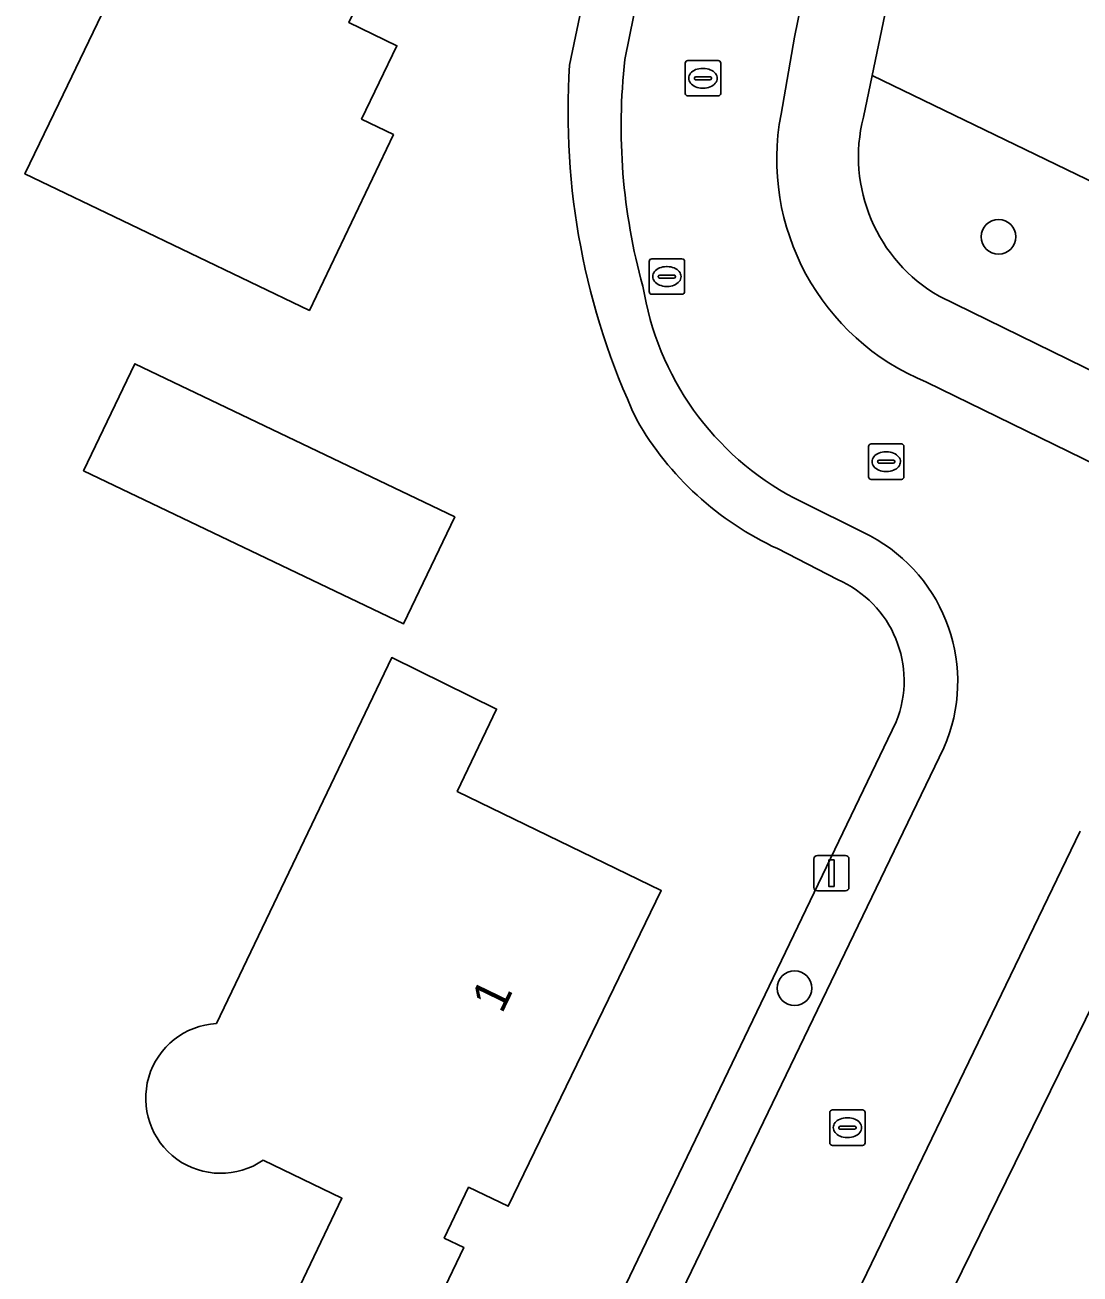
# Model space of a CAD drawing. Extents: x 163426 to 164192, y 380329 to 381641.
# Drawn here: x 163730.97 to 163760.74, y 381512.59 to 381547.84 of the extents above; entities that cross this region are included whole.
import ezdxf

# ---------------------------------------------------------------- set-up
doc = ezdxf.new("R2010")
doc.units = 0
for name, color, linetype in [('IMGEO_Boom', 7, 'Continuous'), ('IMGEO_Erf', 7, 'Continuous'), ('IMGEO_Groenvoorziening', 7, 'Continuous'), ('IMGEO_Kolk', 7, 'Continuous'), ('IMGEO_Lichtmast', 7, 'Continuous'), ('IMGEO_Pand', 7, 'Continuous'), ('IMGEO_Pand_nummerreeks', 7, 'Continuous'), ('IMGEO_Rijbaan_lokaal_open', 7, 'Continuous'), ('IMGEO_Rioolput', 7, 'Continuous'), ('IMGEO_Voetpad_open', 7, 'Continuous')]:
    doc.layers.add(name, color=color, linetype=linetype)

msp = doc.modelspace()

# ---------------------------------------------------------------- linework, layer by layer
at = {"layer": 'IMGEO_Boom'}
for centre in [(163758.444, 381541.858), (163752.686, 381520.652)]:
    msp.add_circle(centre, 0.489, dxfattribs=at)
at = {"layer": 'IMGEO_Erf'}
for points in [[(163746.337, 381546.697), (163747.877, 381554.072), (163750.947, 381568.969)], [(163759.236, 381567.28), (163754.876, 381546.411), (163794.675, 381527.159), (163809.84, 381547.27)], [(163753.897, 381532.184), (163752.204, 381533.058)], [(163736.374, 381519.656), (163741.317, 381529.981)], [(163741.317, 381529.981), (163744.277, 381528.531), (163743.168, 381526.207), (163748.923, 381523.407), (163744.607, 381514.499), (163743.485, 381515.035), (163742.799, 381513.601), (163743.351, 381513.338), (163740.293, 381506.942), (163736.956, 381508.539), (163739.914, 381514.726), (163737.69, 381515.8)], [(163742.257, 381500.486), (163755.555, 381528.169)], [(163763.393, 381524.85), (163751.446, 381500.501), (163751.203, 381500), (163748.094, 381493.596), (163750.929, 381491.888)]]:
    msp.add_lwpolyline(points, dxfattribs=at)
for points in [[(163738.997, 381539.779), (163733.944, 381542.205), (163730.967, 381543.634), (163731.92, 381545.62), (163734.214, 381550.402), (163731.683, 381551.616), (163735.071, 381558.643), (163743.359, 381554.647), (163740.109, 381547.903), (163741.465, 381547.249), (163740.466, 381545.178), (163741.366, 381544.744)], [(163743.096, 381533.952), (163741.65, 381530.931), (163732.621, 381535.253), (163734.068, 381538.275)]]:
    msp.add_lwpolyline(points, close=True, dxfattribs=at)
for centre, radius, start, end in [((163766.694, 381545.374), 20.4, 176.2805, 205.1897), ((163755.865, 381541.044), 8.785, 209.7025, 245.3734), ((163752.671, 381529.328), 3.108, 338.1043, 66.7722), ((163736.491, 381517.543), 2.116, 93.1792, 304.5089)]:
    msp.add_arc(centre, radius, start, end, dxfattribs=at)
at = {"layer": 'IMGEO_Groenvoorziening'}
for points in [[(163793.382, 381525.437), (163794.5, 381526.927), (163794.675, 381527.159), (163754.876, 381546.411), (163754.63, 381545.233)], [(163756.771, 381540.178), (163774.079, 381531.708), (163788.905, 381524.484)]]:
    msp.add_lwpolyline(points, dxfattribs=at)
msp.add_arc((163759.04, 381544.12), 4.549, 165.8383, 240.071, dxfattribs=at)
at = {"layer": 'IMGEO_Kolk'}
for p, q in [((163749.601, 381545.906), (163749.601, 381546.758)), ((163749.676, 381546.832), (163750.528, 381546.832)), ((163750.089, 381546.612), (163750.114, 381546.612)), ((163750.602, 381546.758), (163750.602, 381545.906)), ((163749.86, 381546.326), (163749.86, 381546.338)), ((163750.298, 381546.289), (163749.9, 381546.289)), ((163749.903, 381546.375), (163750.301, 381546.375)), ((163750.344, 381546.338), (163750.344, 381546.326)), ((163750.112, 381546.052), (163750.087, 381546.052)), ((163750.528, 381545.832), (163749.676, 381545.832)), ((163754.774, 381535.085), (163754.774, 381535.937)), ((163754.849, 381536.011), (163755.701, 381536.011)), ((163755.262, 381535.791), (163755.287, 381535.791)), ((163755.775, 381535.937), (163755.775, 381535.085)), ((163755.033, 381535.505), (163755.033, 381535.517)), ((163755.471, 381535.468), (163755.073, 381535.468)), ((163755.076, 381535.554), (163755.474, 381535.554)), ((163755.517, 381535.517), (163755.517, 381535.505)), ((163755.701, 381535.011), (163754.849, 381535.011)), ((163755.285, 381535.231), (163755.26, 381535.231)), ((163753.679, 381516.291), (163753.679, 381517.143)), ((163753.754, 381517.217), (163754.606, 381517.217)), ((163754.167, 381516.997), (163754.192, 381516.997)), ((163754.68, 381517.143), (163754.68, 381516.291)), ((163753.938, 381516.711), (163753.938, 381516.723)), ((163754.376, 381516.674), (163753.978, 381516.674)), ((163753.981, 381516.76), (163754.379, 381516.76)), ((163754.422, 381516.723), (163754.422, 381516.711)), ((163754.19, 381516.437), (163754.165, 381516.437)), ((163754.606, 381516.217), (163753.754, 381516.217))]:
    msp.add_line(p, q, dxfattribs=at)
for points in [[(163749.601, 381545.906), (163749.601, 381546.758)], [(163749.676, 381546.832), (163750.528, 381546.832)], [(163750.602, 381546.758), (163750.602, 381545.906)], [(163750.528, 381545.832), (163749.676, 381545.832)], [(163754.774, 381535.085), (163754.774, 381535.937)], [(163754.849, 381536.011), (163755.701, 381536.011)], [(163755.775, 381535.937), (163755.775, 381535.085)], [(163755.701, 381535.011), (163754.849, 381535.011)], [(163753.679, 381516.291), (163753.679, 381517.143)], [(163753.754, 381517.217), (163754.606, 381517.217)], [(163754.68, 381517.143), (163754.68, 381516.291)], [(163754.606, 381516.217), (163753.754, 381516.217)]]:
    msp.add_lwpolyline(points, dxfattribs=at)
for centre, radius, start, end in [((163749.678, 381546.756), 0.0765, 91.552, 178.448), ((163749.678, 381546.756), 0.0765, 91.552, 178.448), ((163750.526, 381546.756), 0.0765, 1.552, 88.448), ((163750.526, 381546.756), 0.0765, 1.552, 88.448), ((163749.9, 381546.335), 0.0403, 85.8775, 175.7526), ((163749.897, 381546.325), 0.0366, 178.938, 274.7102), ((163750.301, 381546.332), 0.043, 264.8664, 352.4533), ((163750.305, 381546.337), 0.0386, 1.7309, 96.639), ((163749.678, 381545.908), 0.0765, 181.552, 268.448), ((163749.678, 381545.908), 0.0765, 181.552, 268.448), ((163750.526, 381545.908), 0.0765, 271.552, 358.448), ((163750.526, 381545.908), 0.0765, 271.552, 358.448), ((163754.851, 381535.935), 0.0765, 91.552, 178.448), ((163754.851, 381535.935), 0.0765, 91.552, 178.448), ((163755.699, 381535.935), 0.0765, 1.552, 88.448), ((163755.699, 381535.935), 0.0765, 1.552, 88.448), ((163755.073, 381535.514), 0.0403, 85.8775, 175.7526), ((163755.07, 381535.504), 0.0366, 178.938, 274.7102), ((163755.474, 381535.511), 0.043, 264.8664, 352.4533), ((163755.478, 381535.516), 0.0386, 1.7309, 96.639), ((163754.851, 381535.087), 0.0765, 181.552, 268.448), ((163754.851, 381535.087), 0.0765, 181.552, 268.448), ((163755.699, 381535.087), 0.0765, 271.552, 358.448), ((163755.699, 381535.087), 0.0765, 271.552, 358.448), ((163753.756, 381517.141), 0.0765, 91.552, 178.448), ((163753.756, 381517.141), 0.0765, 91.552, 178.448), ((163754.604, 381517.141), 0.0765, 1.552, 88.448), ((163754.604, 381517.141), 0.0765, 1.552, 88.448), ((163753.978, 381516.72), 0.0403, 85.8775, 175.7526), ((163753.975, 381516.71), 0.0366, 178.938, 274.7102), ((163754.379, 381516.717), 0.043, 264.8664, 352.4533), ((163754.383, 381516.722), 0.0386, 1.7309, 96.639), ((163753.756, 381516.293), 0.0765, 181.552, 268.448), ((163753.756, 381516.293), 0.0765, 181.552, 268.448), ((163754.604, 381516.293), 0.0765, 271.552, 358.448), ((163754.604, 381516.293), 0.0765, 271.552, 358.448)]:
    msp.add_arc(centre, radius, start, end, dxfattribs=at)
for centre, major_axis, ratio, start_param, end_param in [((163750.088, 381546.332), (-0.387, 0.002), 0.722429, 4.712389, 7.853982), ((163750.113, 381546.332), (-0.39, 0.002), 0.717154, 1.570796, 4.712389), ((163755.261, 381535.511), (-0.387, 0.002), 0.722429, 4.712389, 7.853982), ((163755.286, 381535.511), (-0.39, 0.002), 0.717154, 1.570796, 4.712389), ((163754.166, 381516.717), (-0.387, 0.002), 0.722429, 4.712389, 7.853982), ((163754.191, 381516.717), (-0.39, 0.002), 0.717154, 1.570796, 4.712389)]:
    msp.add_ellipse(centre, major_axis=major_axis, ratio=ratio, start_param=start_param, end_param=end_param, dxfattribs=at)
at = {"layer": 'IMGEO_Lichtmast'}
for p, q in [((163753.233, 381523.498), (163753.233, 381524.298)), ((163753.233, 381524.298), (163753.233, 381523.498)), ((163753.333, 381524.398), (163754.123, 381524.398)), ((163754.123, 381524.398), (163753.333, 381524.398)), ((163754.223, 381524.298), (163754.223, 381523.498)), ((163754.223, 381523.498), (163754.223, 381524.298)), ((163754.123, 381523.398), (163753.333, 381523.398)), ((163753.333, 381523.398), (163754.123, 381523.398))]:
    msp.add_line(p, q, dxfattribs=at)
msp.add_lwpolyline([(163753.653, 381524.273), (163753.803, 381524.273), (163753.803, 381523.523), (163753.653, 381523.523), (163753.653, 381524.273)], dxfattribs=at)
for centre, start, end in [((163753.333, 381524.298), 90, 180), ((163753.333, 381524.298), 90, 180), ((163754.123, 381524.298), 0, 90), ((163754.123, 381524.298), 360, 90), ((163753.333, 381523.498), 180, 270), ((163753.333, 381523.498), 180, 270), ((163754.123, 381523.498), 270, 0), ((163754.123, 381523.498), 270, 0)]:
    msp.add_arc(centre, 0.1, start, end, dxfattribs=at)
at = {"layer": 'IMGEO_Pand'}
for points in [[(163743.359, 381554.647), (163735.071, 381558.643), (163731.683, 381551.616), (163734.214, 381550.402), (163731.92, 381545.62), (163730.967, 381543.634), (163733.944, 381542.205), (163738.997, 381539.779), (163741.366, 381544.744), (163740.466, 381545.178), (163741.465, 381547.249), (163740.109, 381547.903)], [(163741.65, 381530.931), (163743.096, 381533.952), (163734.068, 381538.275), (163732.621, 381535.253)]]:
    msp.add_lwpolyline(points, close=True, dxfattribs=at)
msp.add_lwpolyline([(163737.69, 381515.8), (163739.914, 381514.726), (163736.956, 381508.539), (163740.293, 381506.942), (163743.351, 381513.338), (163742.799, 381513.601), (163743.485, 381515.035), (163744.607, 381514.499), (163748.923, 381523.407), (163743.168, 381526.207), (163744.277, 381528.531), (163741.317, 381529.981), (163736.374, 381519.656)], dxfattribs=at)
msp.add_arc((163736.491, 381517.543), 2.116, 93.1792, 304.5089, dxfattribs=at)
at = {"layer": 'IMGEO_Rijbaan_lokaal_open'}
for points in [[(163752.383, 381568.6), (163749.155, 381553.084), (163747.898, 381546.862)], [(163752.306, 381545.321), (163752.684, 381547.494), (163756.834, 381567.791)], [(163786.612, 381523.022), (163772.847, 381529.727), (163756.411, 381537.754)], [(163752.682, 381534.479), (163754.82, 381533.417)], [(163756.899, 381527.435), (163743.677, 381500), (163743.604, 381499.848), (163743.1, 381498.851), (163742.315, 381497.297)], [(163746.201, 381494.982), (163748.64, 381500), (163749.235, 381501.225), (163760.744, 381525.086)]]:
    msp.add_lwpolyline(points, dxfattribs=at)
for centre, radius, start, end in [((163764.657, 381544.975), 16.865, 173.5753, 195.507), ((163758.989, 381544.049), 6.803, 169.2252, 247.7333), ((163756.547, 381541.76), 8.243, 189.0308, 242.0391), ((163752.635, 381529.305), 4.656, 336.3184, 62.0106)]:
    msp.add_arc(centre, radius, start, end, dxfattribs=at)
at = {"layer": 'IMGEO_Rioolput'}
for p, q in [((163748.583, 381540.31), (163748.583, 381541.162)), ((163748.658, 381541.236), (163749.51, 381541.236)), ((163749.071, 381541.016), (163749.096, 381541.016)), ((163749.584, 381541.162), (163749.584, 381540.31)), ((163748.842, 381540.73), (163748.842, 381540.742)), ((163749.28, 381540.693), (163748.882, 381540.693)), ((163748.885, 381540.779), (163749.283, 381540.779)), ((163749.326, 381540.742), (163749.326, 381540.73)), ((163749.094, 381540.456), (163749.069, 381540.456)), ((163749.51, 381540.236), (163748.658, 381540.236))]:
    msp.add_line(p, q, dxfattribs=at)
for points in [[(163748.583, 381540.31), (163748.583, 381541.162)], [(163748.658, 381541.236), (163749.51, 381541.236)], [(163749.584, 381541.162), (163749.584, 381540.31)], [(163749.51, 381540.236), (163748.658, 381540.236)]]:
    msp.add_lwpolyline(points, dxfattribs=at)
for centre, radius, start, end in [((163748.66, 381541.16), 0.0765, 91.552, 178.448), ((163748.66, 381541.16), 0.0765, 91.552, 178.448), ((163749.508, 381541.16), 0.0765, 1.552, 88.448), ((163749.508, 381541.16), 0.0765, 1.552, 88.448), ((163748.882, 381540.739), 0.0403, 85.8775, 175.7526), ((163748.879, 381540.729), 0.0366, 178.938, 274.7102), ((163749.283, 381540.736), 0.043, 264.8664, 352.4533), ((163749.287, 381540.741), 0.0386, 1.7309, 96.639), ((163748.66, 381540.312), 0.0765, 181.552, 268.448), ((163748.66, 381540.312), 0.0765, 181.552, 268.448), ((163749.508, 381540.312), 0.0765, 271.552, 358.448), ((163749.508, 381540.312), 0.0765, 271.552, 358.448)]:
    msp.add_arc(centre, radius, start, end, dxfattribs=at)
for centre, major_axis, ratio, start_param, end_param in [((163749.07, 381540.736), (-0.387, 0.002), 0.722429, 4.712389, 7.853982), ((163749.095, 381540.736), (-0.39, 0.002), 0.717154, 1.570796, 4.712389)]:
    msp.add_ellipse(centre, major_axis=major_axis, ratio=ratio, start_param=start_param, end_param=end_param, dxfattribs=at)
at = {"layer": 'IMGEO_Voetpad_open'}
for points in [[(163750.947, 381568.969), (163747.877, 381554.072), (163746.337, 381546.697)], [(163747.898, 381546.862), (163749.155, 381553.084), (163752.383, 381568.6)], [(163756.834, 381567.791), (163752.684, 381547.494), (163752.306, 381545.321)], [(163754.63, 381545.233), (163754.876, 381546.411), (163759.236, 381567.28)], [(163788.905, 381524.484), (163774.079, 381531.708), (163756.771, 381540.178)], [(163756.411, 381537.754), (163772.847, 381529.727), (163786.612, 381523.022)], [(163754.82, 381533.417), (163752.682, 381534.479)], [(163752.204, 381533.058), (163753.897, 381532.184)], [(163755.555, 381528.169), (163742.257, 381500.486), (163742.008, 381500), (163740.842, 381497.724)], [(163742.315, 381497.297), (163743.1, 381498.851), (163743.604, 381499.848), (163743.677, 381500), (163756.899, 381527.435)], [(163760.744, 381525.086), (163749.235, 381501.225), (163748.64, 381500), (163746.201, 381494.982)], [(163748.094, 381493.596), (163751.203, 381500), (163751.446, 381500.501), (163763.393, 381524.85)]]:
    msp.add_lwpolyline(points, dxfattribs=at)
for centre, radius, start, end in [((163766.694, 381545.374), 20.4, 176.2805, 205.1897), ((163764.657, 381544.975), 16.865, 173.5753, 195.507), ((163758.989, 381544.049), 6.803, 169.2252, 247.7333), ((163759.04, 381544.12), 4.549, 165.8383, 240.071), ((163756.547, 381541.76), 8.243, 189.0308, 242.0391), ((163755.865, 381541.044), 8.785, 209.7025, 245.3734), ((163752.635, 381529.305), 4.656, 336.3184, 62.0106), ((163752.671, 381529.328), 3.108, 338.1043, 66.7722)]:
    msp.add_arc(centre, radius, start, end, dxfattribs=at)

# ---------------------------------------------------------------- texts
at = {"layer": 'IMGEO_Pand_nummerreeks'}
msp.add_text('1', height=1, rotation=64.1494, dxfattribs=at).set_placement((163744.427, 381519.906))

doc.saveas('drawing.dxf')
